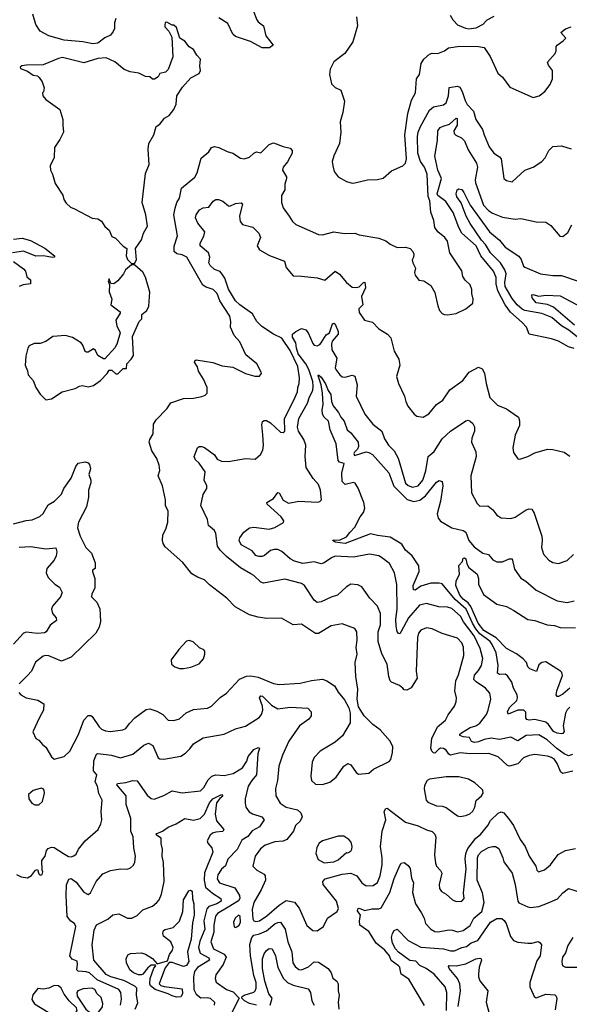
# Model space of a CAD drawing. Extents: x 1690054 to 1842981, y 782881 to 914114.
# Tile 335 of 656: x 1744999 to 1748911, y 885110 to 892127. Entities that reach past the tile are written whole.
import ezdxf

# ---------------------------------------------------------------- set-up
doc = ezdxf.new("R2010")
doc.units = 0

msp = doc.modelspace()

# ---------------------------------------------------------------- linework, layer by layer
at = {"layer": '0CON10XD'}
for points in [[(1745682.1, 892135), (1745672.5, 892105), (1745672.7, 892065), (1745665, 892042.3), (1745645, 892017.2), (1745605, 891998.2), (1745555, 891960), (1745520, 891955), (1745448.5, 891968.5), (1745315, 891981.6), (1745205, 892012.8), (1745145, 892044.4), (1745112.2, 892092.2), (1745093.1, 892165)], [(1746661.2, 892191.2), (1746686.5, 892125), (1746695, 892111.4), (1746733.6, 892083.6), (1746750.6, 892010.6), (1746803.3, 891945), (1746777.5, 891925), (1746725, 891925.5), (1746642.3, 891972.3), (1746535, 892006.5), (1746515, 892024.2), (1746480.5, 892100.5), (1746415, 892141.1)], [(1745815, 890390), (1745828.8, 890415), (1745822.5, 890495), (1745865, 890557.5), (1745878.8, 890605), (1745907.5, 890655), (1745897.5, 890735), (1745871.2, 890825), (1745895, 891030), (1745920, 891095), (1745912.5, 891205), (1745918.8, 891245), (1745954, 891305), (1745970, 891365), (1745995, 891383.3), (1746030, 891425), (1746063.3, 891445), (1746095, 891487.5), (1746111.2, 891525), (1746116.7, 891585), (1746156.7, 891645), (1746217, 891713), (1746275, 891743.3), (1746286.7, 891765), (1746281.2, 891795), (1746285.9, 891845.9), (1746260, 891875), (1746236.7, 891915), (1746204.1, 891934.1), (1746175, 891973.3), (1746137.5, 891995), (1746115, 892070), (1746095, 892087.5), (1746085, 892087.5), (1746045, 892110), (1746033, 892107), (1746031.7, 892088.3), (1746032.5, 892075), (1746060, 892045), (1746081.7, 892001.7), (1746088.3, 891861.7), (1746055, 891772.5), (1746036.1, 891753.9), (1745997, 891743), (1745985, 891720), (1745957, 891703), (1745943, 891703), (1745925, 891720), (1745895, 891722.5), (1745847.5, 891745), (1745785.7, 891755.7), (1745741.3, 891771.3), (1745675.5, 891825.5), (1745615, 891854.2), (1745555, 891850), (1745455, 891820.4), (1745303, 891857), (1745275, 891850.8), (1745165, 891804), (1745047, 891803), (1745013, 891797), (1745001.7, 891788.3), (1745005, 891780), (1745055, 891760), (1745095, 891732.5), (1745125, 891727.5), (1745137.5, 891715), (1745157.5, 891685), (1745171.7, 891641.7), (1745167, 891613), (1745160, 891605), (1745163, 891583), (1745185, 891557.5), (1745285, 891487.5), (1745306.2, 891415), (1745306, 891375), (1745309.2, 891325), (1745285, 891272.5), (1745246.7, 891215), (1745243.3, 891145), (1745216.2, 891085), (1745217.5, 891055), (1745232.5, 891025), (1745250.5, 890960.5), (1745305.9, 890875.9), (1745313.3, 890845), (1745329.5, 890819.5), (1745359.5, 890789.5), (1745389.5, 890779.5), (1745515, 890711.2), (1745555, 890706.7), (1745581.7, 890691.7), (1745605, 890652.5), (1745635, 890627.5), (1745655, 890582.5), (1745679.3, 890569.3), (1745735, 890512.5), (1745760, 890495), (1745756.7, 890445), (1745765, 890417.5), (1745795, 890390), (1745815, 890390)], [(1747395, 892147.5), (1747403.6, 892083.6), (1747370.6, 891969.4), (1747313.3, 891885), (1747235, 891827.5), (1747208.8, 891775), (1747203.3, 891735), (1747219.3, 891669.3), (1747244.2, 891644.2), (1747283.6, 891623.6), (1747311.2, 891545), (1747298.8, 891465), (1747280.5, 891399.5), (1747285.8, 891325.8), (1747275.8, 891245), (1747234.2, 891155.8), (1747223.8, 891115), (1747226.7, 891085), (1747237.5, 891045), (1747265.9, 891005.9), (1747325, 890974), (1747365, 890962.5)], [(1748375, 892150), (1748325, 892124), (1748295, 892093.3), (1748245, 892066.7), (1748195, 892058.8), (1748175, 892063.8), (1748117, 892087), (1748083.9, 892123.9), (1748065, 892156.7)], [(1747365, 890962.5), (1747385, 890964.4), (1747475, 890984.3), (1747545, 890988.6), (1747585, 890997.5), (1747645, 891048.8), (1747725.7, 891084.3), (1747745, 891103.3), (1747752.2, 891135), (1747739.4, 891305), (1747762.7, 891457.3), (1747787.9, 891552.1), (1747815.8, 891605.8), (1747823.3, 891705), (1747844, 891735), (1747855.9, 891814.1), (1747875.8, 891844.2), (1747915, 891881.2), (1747935, 891888.8), (1747975, 891886.7), (1748022.5, 891905), (1748050, 891925), (1748132.7, 891937.3), (1748265, 891936.2), (1748305, 891927.5), (1748347.5, 891865), (1748402.5, 891745), (1748435, 891717.5), (1748487.5, 891645), (1748655, 891572.5), (1748696.8, 891583.2), (1748736.2, 891615), (1748774.1, 891665.9), (1748792, 891705), (1748790.5, 891765), (1748762.2, 891802.2), (1748757.1, 891825), (1748811.4, 891885), (1748818.1, 891905), (1748817.1, 891935), (1748824.6, 891945), (1748868.6, 891975), (1748885.8, 891995), (1748850.8, 892035), (1748885, 892060.8), (1748923.3, 892075)], [(1746440.9, 889660.9), (1746515, 889651.4), (1746605, 889606.2), (1746673, 889587), (1746705, 889587.5), (1746720, 889605), (1746717.5, 889615), (1746686.7, 889675), (1746607.7, 889737.7), (1746565, 889830), (1746525, 889876.2), (1746499.1, 889935), (1746501.4, 889975), (1746495.4, 890015), (1746423.1, 890123.1), (1746404.5, 890175), (1746375, 890203.1), (1746325, 890219.6), (1746301.1, 890235), (1746187.3, 890435), (1746155, 890450), (1746117.2, 890457.2), (1746098.2, 890475), (1746097.5, 890512.5), (1746122.6, 890587.4), (1746096.9, 890736.9), (1746105, 890783.6), (1746117.3, 890825), (1746136, 890855), (1746149.5, 890925), (1746244.2, 891005), (1746262.9, 891035), (1746290.9, 891139.1), (1746345, 891185.6), (1746365, 891216.2), (1746385, 891222), (1746415, 891215.6), (1746476.2, 891186.2), (1746515, 891175.5), (1746570.8, 891140.8), (1746596.2, 891136.2), (1746633.8, 891146.2), (1746665, 891175.6), (1746685, 891186), (1746715, 891177.5), (1746775, 891236.2), (1746805, 891250), (1746875, 891222), (1746925, 891211.2), (1746938.8, 891195), (1746938, 891175), (1746905.5, 891114.5), (1746874.5, 891075), (1746869.5, 891055), (1746897.5, 891007.5), (1746898, 890995), (1746885.7, 890955), (1746886, 890915), (1746862.5, 890875), (1746862.7, 890825), (1746874.6, 890785), (1746917.1, 890727.1), (1746939.7, 890689.7), (1746965, 890666.2), (1747125, 890596), (1747155, 890594.2), (1747235, 890613.8), (1747311.9, 890601.9), (1747385, 890606), (1747415, 890592.5), (1747555, 890570), (1747605, 890550.8), (1747635, 890527.5), (1747685, 890503.3), (1747743.9, 890506.1), (1747777.5, 890495), (1747796.7, 890475), (1747803.3, 890455), (1747802.5, 890435), (1747793.3, 890415), (1747796.7, 890395), (1747816.7, 890355), (1747810, 890325), (1747813.8, 890305), (1747841.1, 890271.1), (1747875, 890266.7), (1747925, 890232.5), (1747955, 890182.5), (1747975, 890087.5), (1747988, 890055), (1748005, 890033.3), (1748020, 890025), (1748045, 890023.3), (1748105, 890034), (1748175, 890066.7), (1748223.6, 890106.4), (1748226.7, 890135), (1748216.2, 890175), (1748218, 890205), (1748205, 890236.2), (1748169.8, 890269.8), (1748153, 890297), (1748145, 890337.5), (1748060.8, 890465), (1748045, 890548.8), (1748025, 890574), (1747976, 890615), (1747954, 890645), (1747945.8, 890695), (1747926, 890755), (1747919.1, 890835), (1747906.3, 890866.3), (1747899, 891025), (1747880.5, 891075), (1747852.7, 891115), (1747832.1, 891175), (1747829.8, 891295), (1747834.2, 891325), (1747851.8, 891365), (1747917, 891483), (1747945, 891506.1), (1748015, 891518.9), (1748034.4, 891535), (1748050.7, 891585), (1748055.6, 891644.4), (1748115, 891651.8), (1748132.9, 891645), (1748149.6, 891615), (1748170.4, 891550.4), (1748185, 891523.3), (1748228.5, 891475), (1748245.5, 891415.5), (1748293.9, 891345), (1748304.6, 891305), (1748340.8, 891220.8), (1748375, 891175.8), (1748415, 891148.9), (1748425.3, 891135.3), (1748446.2, 890995), (1748465, 890980), (1748505, 890971.9), (1748594.6, 891055.4), (1748653.1, 891076.9), (1748716.2, 891115), (1748738.3, 891141.7), (1748766, 891195), (1748795, 891224), (1748855, 891228.1), (1748925, 891205.7)], [(1748575, 889968.8), (1748492.1, 890042.1), (1748454.2, 890094.2), (1748401.8, 890195), (1748389.8, 890245), (1748389.3, 890289.3), (1748370.7, 890335), (1748281.1, 890445), (1748249.2, 890515), (1748145.2, 890605), (1748123.9, 890645), (1748083.8, 890753.8), (1748031.2, 890831.2), (1747974.7, 890875), (1747971.4, 890885), (1748000.8, 890995), (1747975.3, 891055), (1747953.9, 891155), (1747972.5, 891265), (1747974.6, 891335), (1747992, 891358), (1748013.1, 891366.9), (1748058, 891382), (1748105, 891425.6), (1748112, 891422), (1748113.5, 891375), (1748089.2, 891335), (1748091.5, 891315), (1748102.7, 891302.7), (1748144.4, 891285), (1748165, 891264.3), (1748190.2, 891200.2), (1748251.1, 891105), (1748257.9, 891075), (1748241.1, 890985), (1748242.7, 890965), (1748300, 890805), (1748335, 890766.7), (1748365, 890747.5), (1748435, 890718.9), (1748525, 890705.8), (1748565, 890710), (1748675, 890685.7), (1748745, 890684), (1748779.7, 890659.7), (1748843.3, 890585), (1748865, 890581.2), (1748900.3, 890609.7), (1748928.1, 890665)], [(1748994.1, 889845.9), (1748907.5, 889915), (1748855, 889945.3), (1748785.6, 890005), (1748715, 890033.2), (1748594.2, 890055), (1748575, 890064.1), (1748540, 890095), (1748505, 890140.9), (1748455.5, 890225), (1748452.2, 890255), (1748461.9, 890315), (1748451.3, 890345), (1748420.6, 890395), (1748350, 890465), (1748315, 890524.2), (1748285, 890555.7), (1748204.7, 890675), (1748176.5, 890726.6), (1748140.9, 890820.9), (1748110.8, 890865), (1748105.3, 890885), (1748114, 890915), (1748125, 890921.8), (1748145, 890916.3), (1748161.2, 890895), (1748204.3, 890804.3), (1748344.1, 890614.1), (1748415, 890556.4), (1748455, 890505.9), (1748551.3, 890441.3), (1748567.8, 890417.8), (1748585, 890371.4), (1748595, 890363.3), (1748706.7, 890315), (1748795, 890302.7), (1748855, 890303.6), (1748975, 890264.4)], [(1748937.4, 886772.6), (1748865, 886756), (1748850.4, 886765), (1748825, 886827.3), (1748805, 886853.8), (1748785, 886868.2), (1748755, 886878.2), (1748665, 886889.6), (1748624.3, 886884.3), (1748585, 886866.9), (1748545, 886822.9), (1748485, 886806.9), (1748471.2, 886811.2), (1748405, 886874.5), (1748337.2, 886897.2), (1748205, 886895.3), (1748135, 886903.2), (1748065, 886885.4), (1748052.9, 886892.9), (1748035, 886920.5), (1748015, 886932.9), (1747995, 886936.2), (1747980.4, 886925), (1747955, 886900.7), (1747945, 886901.7), (1747931.6, 886915), (1747925.6, 886935), (1747931.3, 887005), (1747972.5, 887087.5), (1748028.8, 887135), (1748047.7, 887172.3), (1748093.8, 887235), (1748105.8, 887265), (1748107.1, 887295), (1748097.1, 887345), (1748103.2, 887415), (1748121.9, 887458.1), (1748160, 887595), (1748157.8, 887655), (1748145.2, 887685.2), (1748115, 887719.1), (1748005, 887752.7), (1747935, 887785.5), (1747895, 887792.2), (1747855, 887775.7), (1747838.1, 887755), (1747829.5, 887725), (1747820, 887485), (1747828.2, 887435), (1747784.2, 887365), (1747755, 887348), (1747735, 887352), (1747725, 887362), (1747702, 887382), (1747645, 887405.8), (1747635, 887416.2), (1747625.5, 887445), (1747614.6, 887535), (1747577.5, 887607.5), (1747550.8, 887695), (1747551.3, 887765), (1747567.8, 887815), (1747567.8, 887895), (1747545, 887948.1), (1747491.9, 888005), (1747435, 888085.8), (1747405, 888100), (1747355, 888104.3), (1747325, 888085.7), (1747261.2, 888025), (1747215, 888011.1), (1747145, 887977.5), (1747115, 887974.2), (1747095, 887990), (1747025, 888094.3), (1747005, 888108.5), (1746885, 888140.5), (1746735, 888110.6), (1746715, 888118.6), (1746665.8, 888165), (1746643.3, 888176.7), (1746571.5, 888221.5), (1746471.5, 888301.5), (1746425.4, 888345.4), (1746406.2, 888375), (1746394.3, 888465), (1746385, 888485.8), (1746342.5, 888522.5), (1746334.4, 888565), (1746287.9, 888665), (1746305, 888743.3), (1746330.8, 888785), (1746330.8, 888805), (1746312.5, 888845), (1746317.8, 888905), (1746277, 888967), (1746249.7, 888989.7), (1746241.1, 889015), (1746263.5, 889076.5), (1746275, 889084.2), (1746295, 889085.7), (1746315, 889077.5), (1746385, 889025.5), (1746404.3, 888994.3), (1746435, 888979.7), (1746485, 888978.2), (1746605, 888999.4), (1746675.8, 888994.2), (1746711.7, 889028.3), (1746730.5, 889059.5), (1746734.4, 889095.6), (1746728.2, 889168.2), (1746721.2, 889238.8), (1746726.4, 889263.6), (1746739.3, 889270.7), (1746755, 889270), (1746785, 889254.2), (1746855, 889188), (1746875, 889184), (1746885, 889193.3), (1746884.3, 889284.3), (1746951.2, 889415), (1746975, 889473.8), (1746978.1, 889505), (1746989.1, 889535), (1746990.7, 889575), (1746977.8, 889655), (1746925, 889770.3), (1746865, 889858.2), (1746805, 889885.9), (1746721.4, 889941.4), (1746685.8, 889975), (1746655, 890030.8), (1746564.5, 890095), (1746535, 890122.9), (1746485, 890205.6), (1746459.3, 890285), (1746445.3, 890305.3), (1746425, 890331.8), (1746385, 890345.8), (1746353.9, 890373.9), (1746345.3, 890395), (1746352.5, 890435), (1746341.5, 890465), (1746282.7, 890515), (1746283.5, 890535), (1746310.5, 890585), (1746315.6, 890615), (1746267.2, 890677.2), (1746251.1, 890715), (1746254.6, 890735), (1746277.4, 890772.6), (1746305, 890786.5), (1746345, 890791.2), (1746376.5, 890833.5), (1746395, 890844.5), (1746413.7, 890846.3), (1746444.6, 890834.6), (1746485, 890799.4), (1746495, 890797.1), (1746535, 890816.4), (1746575, 890820.8), (1746583.8, 890815), (1746564.2, 890725.8), (1746568.5, 890688.5), (1746585, 890667.5), (1746657.3, 890647.3), (1746702, 890605), (1746711.9, 890575), (1746688.9, 890515), (1746705, 890486.9), (1746777.1, 890447.1), (1746882.9, 890405), (1746895, 890360.8), (1746945, 890301.2), (1747005, 890298.8), (1747115, 890286), (1747170.7, 890269.3), (1747245, 890333.8), (1747275, 890314.3), (1747325.5, 890255), (1747365, 890221.5), (1747395, 890218.5), (1747415, 890223.5), (1747445, 890254.4), (1747456.1, 890256.1), (1747461, 890215), (1747430.8, 890155), (1747440.8, 890095), (1747413.8, 890065), (1747415, 890040), (1747453.3, 889985), (1747510.7, 889970.7), (1747555, 889923.8), (1747616.8, 889886.8), (1747640.6, 889860.6), (1747664, 889765), (1747696.8, 889706.8), (1747705.8, 889665), (1747680, 889585), (1747694.2, 889535), (1747738.1, 889445), (1747747.1, 889405), (1747762.8, 889372.8), (1747805.8, 889315.8), (1747825, 889301.2), (1747870, 889295), (1747911.3, 889318.7), (1747965.8, 889385), (1748011.9, 889415), (1748061.8, 889488.2), (1748154.3, 889555), (1748199.2, 889615), (1748265, 889651.2), (1748289.7, 889639.7), (1748307.3, 889607.3), (1748318.9, 889535), (1748345, 889433.8), (1748400.5, 889380.5), (1748463.7, 889353.7), (1748550, 889295), (1748557.3, 889267.3), (1748555.7, 889235), (1748526, 889165), (1748510, 889075), (1748515, 889042.5), (1748545, 888996.7), (1748560, 888995), (1748615, 889013.8), (1748665, 889040.8), (1748755, 889065.8), (1748795, 889063.3), (1748873.9, 889043.9), (1748915, 889016.7)], [(1744955, 890562.7), (1745015, 890569.1), (1745075, 890553.1), (1745178.1, 890498.1), (1745246.2, 890445), (1745246.7, 890435), (1745235, 890432.5), (1745165, 890444.5), (1745112.5, 890442.5), (1745025, 890477.7), (1744948, 890465)], [(1744955, 890403.3), (1745025, 890351.2), (1745038.8, 890335), (1745050, 890295), (1745075, 890272.5), (1745074.4, 890245), (1745022.7, 890237.3), (1744995, 890224.3)], [(1745185, 889417.5), (1745225, 889423.8), (1745300, 889475), (1745392.3, 889497.7), (1745425, 889516.2), (1745445, 889520), (1745485, 889511.2), (1745525, 889520), (1745572.5, 889555), (1745620, 889605), (1745635, 889630), (1745655, 889630), (1745683, 889603), (1745697, 889603), (1745735, 889640), (1745758.3, 889641.7), (1745760, 889675), (1745793, 889707), (1745807.5, 889732.5), (1745800.7, 889869.3), (1745850, 889975), (1745867.5, 889995), (1745867.5, 890025), (1745902.5, 890055), (1745916.7, 890085), (1745924, 890185), (1745895, 890292.5), (1745875, 890327.5), (1745818.3, 890378.3), (1745795, 890380), (1745752.5, 890345), (1745737.5, 890315), (1745696.7, 890265), (1745667.5, 890245), (1745647, 890247), (1745635, 890278.8), (1745628, 890265), (1745637.5, 890237.5), (1745636.4, 890186.4), (1745653.3, 890135), (1745646.7, 890095), (1745712.5, 890045), (1745712.5, 890035), (1745683.8, 889985), (1745690, 889945), (1745712.5, 889895), (1745692.5, 889822.5), (1745678.3, 889791.7), (1745605, 889710), (1745595, 889710), (1745555, 889732.5), (1745538.3, 889768.3), (1745525, 889780), (1745485, 889756.7), (1745475, 889756.7), (1745465, 889763.3), (1745447.9, 889807.9), (1745435, 889823.8), (1745375, 889861.2), (1745325, 889876.2), (1745235, 889870), (1745185, 889833.3), (1745145, 889820), (1745100.7, 889819.3), (1745067, 889803), (1745056.7, 889785), (1745041.7, 889728.3), (1745038, 889665), (1745054.3, 889625), (1745059.2, 889595), (1745093.3, 889555), (1745113.3, 889505), (1745145, 889457.5), (1745185, 889417.5)], [(1748948.6, 889948.6), (1748798.3, 890078.3), (1748755, 890096.2), (1748675, 890109.6), (1748646, 890145), (1748643.3, 890166.7), (1748651.2, 890168.8), (1748695, 890156.7), (1748745, 890163.5), (1748845, 890157.8), (1749075, 890037.7)], [(1748935, 886889.1), (1748905, 886881.6), (1748875, 886894.7), (1748822.7, 886932.7), (1748753.6, 886995), (1748695, 887030.4), (1748605, 887024.6), (1748545, 886987.5), (1748495, 887012.7), (1748415, 886997.7), (1748355, 887005.7), (1748305, 886997.7), (1748265, 886980.2), (1748235.3, 886975.3), (1748215, 886982.5), (1748201.2, 887011.2), (1748155, 887016.3), (1748132.1, 887025), (1748131.3, 887035), (1748144, 887045), (1748205, 887081.6), (1748246.3, 887093.7), (1748275, 887114.5), (1748321.2, 887175), (1748332.9, 887205), (1748353.1, 887285), (1748345, 887326.2), (1748314.1, 887364.1), (1748247.3, 887407.3), (1748232.3, 887425), (1748235.6, 887455), (1748265, 887488.2), (1748285.7, 887524.3), (1748294.6, 887574.6), (1748277.2, 887645), (1748233.9, 887735), (1748157.8, 887835), (1748137.3, 887875), (1748075, 887930.7), (1748045, 887940.3), (1747982.1, 887942.1), (1747895, 887966.5), (1747845, 887953.6), (1747765.2, 887865), (1747715, 887766), (1747705, 887751.2), (1747695, 887753.3), (1747685, 887766.7), (1747678, 887805), (1747676.1, 887855), (1747685.8, 887925), (1747682.2, 888102.2), (1747665.6, 888185), (1747630.2, 888250.2), (1747574, 888295), (1747555, 888305.6), (1747488.2, 888318.2), (1747375, 888297.1), (1747245, 888302.5), (1747217.6, 888292.4), (1747166.2, 888255), (1747145, 888250), (1747095, 888262.9), (1747015, 888251.5), (1746955, 888268), (1746924.3, 888284.3), (1746865, 888336.9), (1746835, 888350), (1746808.9, 888351.1), (1746785, 888343.8), (1746742.2, 888307.8), (1746725, 888301), (1746700.1, 888300.1), (1746678.5, 888308.5), (1746652.4, 888342.4), (1746575.3, 888385.3), (1746560.5, 888415), (1746564.5, 888435), (1746594.6, 888475.4), (1746635.5, 888504.5), (1746665, 888509.5), (1746775, 888496.7), (1746815, 888507.8), (1746875.9, 888544.1), (1746880, 888555), (1746860.9, 888585), (1746760, 888675), (1746757.5, 888685), (1746805, 888714.4), (1746835, 888756.2), (1746846, 888755), (1746873.4, 888703.4), (1746912.2, 888682.2), (1746985, 888695.4), (1747115, 888689.5), (1747135, 888693.5), (1747146.9, 888705), (1747138.8, 888775), (1747125.3, 888815.3), (1747086.9, 888856.9), (1747037.2, 888935), (1747030.9, 889015), (1747036.2, 889095), (1747021.7, 889135), (1746982.7, 889195), (1746975, 889223.3), (1746985.9, 889285), (1747047, 889393), (1747061, 889439), (1747085.2, 889485), (1747088.8, 889515), (1747085, 889548.9), (1747056.6, 889635), (1747035.3, 889675), (1746980, 889745), (1746968.2, 889785), (1746964.5, 889825), (1746940.6, 889865), (1746939.4, 889885), (1746965, 889905.7), (1747005, 889925.3), (1747035, 889917.1), (1747053.1, 889895), (1747085, 889818.1), (1747095, 889808.2), (1747115, 889802.7), (1747135, 889811.5), (1747145, 889823.5), (1747179.2, 889880.9), (1747205, 889895.4), (1747225, 889959.6), (1747235, 889964.1), (1747245, 889956.2), (1747265.7, 889905.7), (1747265.2, 889885), (1747223.2, 889835), (1747218.3, 889815), (1747220, 889775), (1747255.3, 889715), (1747244.5, 889645), (1747248.6, 889635), (1747277.5, 889595), (1747295, 889580.8), (1747315, 889580), (1747365, 889594.4), (1747385, 889586.2), (1747400.4, 889525), (1747393.3, 889445), (1747455, 889316.2), (1747512.9, 889245), (1747575.4, 889195.4), (1747595, 889139.2), (1747623.5, 889095), (1747665, 889054.4), (1747691.9, 889001.9), (1747745, 888823.6), (1747765, 888806.8), (1747795, 888795.4), (1747835, 888804), (1747869.3, 888845), (1747889.4, 888910.6), (1747906.5, 889015), (1747949.9, 889050.1), (1748005, 889140.9), (1748066.5, 889195), (1748175, 889267.5), (1748191.7, 889271.7), (1748205, 889266), (1748225, 889248.8), (1748235.6, 889225), (1748235.7, 889195), (1748217.8, 889145), (1748214.4, 889115), (1748245, 889046.7), (1748248.1, 889015), (1748209.4, 888875), (1748214.3, 888754.3), (1748255, 888680), (1748275, 888659.2), (1748331.2, 888661.2), (1748366.7, 888633.3), (1748395, 888595.8), (1748425, 888575.8), (1748495, 888572.9), (1748525, 888581.9), (1748605, 888633.1), (1748625, 888640), (1748645, 888638.8), (1748661.1, 888611.1), (1748714.5, 888445), (1748718.5, 888415), (1748713.5, 888365), (1748726.7, 888316.7), (1748765.8, 888275), (1748795, 888259.4), (1748835, 888251.4), (1748895, 888272.9), (1748940.9, 888315)], [(1748945, 889783.7), (1748905, 889795.8), (1748835, 889836.9), (1748785, 889852.9), (1748626.2, 889885), (1748605.5, 889935), (1748575, 889968.8)], [(1744993, 887333), (1745005.7, 887315.7), (1745043.3, 887295), (1745126.9, 887276.9), (1745171.2, 887251.2), (1745168.8, 887205), (1745138.8, 887155), (1745091.7, 887051.7), (1745113.3, 887005), (1745135, 886992.5), (1745160.7, 886960.7), (1745185, 886942.5), (1745225, 886872.5), (1745245, 886857.5), (1745315, 886876.7), (1745355, 886913.3), (1745418.2, 887031.8), (1745455.6, 887135), (1745485, 887167.5), (1745505, 887168.1), (1745515, 887161.4), (1745565, 887086.9), (1745581.7, 887071.7), (1745608.3, 887058.3), (1745645, 887054.4), (1745733.5, 887066.5), (1745754, 887075), (1745779.1, 887110.9), (1745818.8, 887151.2), (1745898.8, 887211.2), (1745925, 887215.4), (1745975, 887197.9), (1746018, 887175), (1746055, 887136), (1746095, 887132.9), (1746136.2, 887145), (1746184, 887186), (1746235, 887211.5), (1746335, 887220), (1746365, 887235.6), (1746425, 887295.6), (1746471.7, 887328.3), (1746562.6, 887427.4), (1746612.4, 887447.6), (1746645, 887450.6), (1746695, 887442.5), (1746805, 887395.7), (1746845, 887389.4), (1746995, 887398.2), (1747075, 887416.8), (1747155, 887427.1), (1747185, 887415.6), (1747239.7, 887379.7), (1747265, 887333.8), (1747310.7, 887280.7), (1747341.7, 887221.7), (1747350, 887185), (1747352, 887115), (1747297, 887023), (1747245, 886978.8), (1747137, 886913), (1747095, 886870), (1747081.4, 886835), (1747070.8, 886735), (1747076.2, 886705), (1747105, 886678), (1747155, 886675.7), (1747207.2, 886692.8), (1747251.3, 886728.7), (1747305, 886806.7), (1747335, 886826.7), (1747355, 886816.2), (1747392.7, 886762.7), (1747410, 886750), (1747485, 886756.7), (1747517.5, 886785), (1747629.1, 886840.9), (1747641.2, 886855), (1747653.3, 886905), (1747653.8, 886945), (1747636.2, 886985), (1747565.5, 887065.5), (1747513.2, 887103.2), (1747450, 887165), (1747410.5, 887230.5), (1747400, 887285), (1747406, 887355), (1747391.4, 887445), (1747386.9, 887545), (1747400, 887605), (1747393.2, 887653.2), (1747401.4, 887705), (1747399.1, 887765), (1747385, 887787.8), (1747295, 887821.4), (1747215, 887806.7), (1747125, 887753.3), (1747105, 887753.3), (1747005, 887817.9), (1746944.4, 887814.4), (1746861.2, 887861.2), (1746755, 887859.4), (1746695, 887867.8), (1746635, 887885.8), (1746533.2, 887943.2), (1746472, 888005), (1746349.7, 888099.7), (1746313.8, 888135), (1746265, 888154.2), (1746225, 888178), (1746158.9, 888258.9), (1746035, 888371.2), (1746020, 888395), (1746015.9, 888414.1), (1746017.5, 888455), (1746038.1, 888495), (1746053.2, 888546.8), (1746054.3, 888624.3), (1746037.5, 888665), (1746036.5, 888705), (1746015.4, 888805.4), (1745984, 888875), (1745995.5, 888914.5), (1745992, 888952), (1745975, 888998.8), (1745938.1, 889055), (1745920, 889115), (1745924, 889135), (1745948, 889175), (1745951.2, 889245), (1745968.8, 889275), (1746047, 889353), (1746075, 889395.6), (1746165, 889426.7), (1746235, 889428.6), (1746295, 889441.4), (1746319.7, 889450.3), (1746333.8, 889465), (1746332, 889505), (1746308, 889565), (1746272.1, 889622.1), (1746265, 889653.3), (1746242.5, 889685), (1746245, 889696.7), (1746255, 889702), (1746374.3, 889684.3), (1746440.9, 889660.9)], [(1748915, 887227.5), (1748895, 887207.7), (1748884.8, 887185.2), (1748867.7, 887095), (1748873.8, 887055), (1748865, 887040), (1748855, 887036.9), (1748825, 887041.9), (1748799.2, 887055), (1748763.9, 887105), (1748745, 887119.7), (1748665, 887140), (1748625, 887135.5), (1748609.7, 887139.7), (1748601.9, 887151.9), (1748602.1, 887192.1), (1748586.7, 887205), (1748545, 887206.7), (1748475, 887178.6), (1748471.1, 887195), (1748485, 887225.4), (1748537.8, 887275), (1748543.3, 887295), (1748540, 887315), (1748515, 887362.5), (1748501.8, 887405), (1748471.2, 887451.2), (1748455, 887462.1), (1748415, 887459.6), (1748400.1, 887470.1), (1748404.7, 887525), (1748390.2, 887615), (1748362.5, 887675), (1748347, 887695), (1748275, 887751.2), (1748245.9, 887785.9), (1748221.2, 887825), (1748177.2, 887925), (1748098, 887995), (1748005.8, 888105.8), (1747985, 888111.5), (1747925, 888111.6), (1747855, 888090), (1747815, 888061.6), (1747803, 888063), (1747798.8, 888095), (1747843.3, 888195), (1747839.5, 888235), (1747791.5, 888305), (1747745, 888347.5), (1747719.5, 888389.5), (1747635, 888439.1), (1747545, 888450), (1747495, 888463.8), (1747315, 888394.8), (1747245, 888403.4), (1747228.6, 888415), (1747230.9, 888419.1), (1747275, 888418.1), (1747325, 888442.5), (1747348.5, 888471.5), (1747385, 888510), (1747423.3, 888585), (1747445.6, 888615), (1747454.4, 888645), (1747448.5, 888685), (1747409.2, 888789.2), (1747387.5, 888825), (1747375, 888827.5), (1747315, 888813.5), (1747294.6, 888834.6), (1747291.8, 888895), (1747307.5, 888965), (1747275, 888973.8), (1747266.7, 888985), (1747252.2, 889105), (1747209.2, 889205), (1747198, 889265), (1747166.7, 889295), (1747155.2, 889315), (1747152.8, 889347.2), (1747158.8, 889385), (1747153.5, 889465), (1747145.4, 889525), (1747122.3, 889587.7), (1747125, 889596.7), (1747145, 889578.9), (1747175, 889531.4), (1747194.2, 889484.2), (1747214.6, 889455), (1747218.2, 889405), (1747229.2, 889375), (1747268.1, 889328.1), (1747285.5, 889295), (1747307.2, 889265), (1747329.3, 889205), (1747355, 889182.9), (1747407.9, 889115), (1747410.4, 889085), (1747402.8, 889067.2), (1747381.9, 889045), (1747377.5, 889035), (1747381.4, 889021.4), (1747465, 889046.9), (1747485, 889043.5), (1747509.1, 889029.1), (1747626.5, 888896.5), (1747663, 888803), (1747756.5, 888706.5), (1747803.9, 888693.9), (1747846.7, 888703.3), (1747887.1, 888732.9), (1747965, 888830), (1747985, 888842.2), (1748005, 888835.6), (1748010.9, 888805), (1747995.3, 888695), (1747970.4, 888605), (1747976.4, 888575), (1747995, 888552.9), (1748075, 888505.6), (1748155, 888487.3), (1748174.4, 888475), (1748196.4, 888415), (1748235, 888369.5), (1748295.3, 888325.3), (1748335.4, 888315.4), (1748367.6, 888277.6), (1748395, 888264.2), (1748435, 888264.3), (1748482.5, 888285), (1748504, 888284), (1748521.1, 888211.1), (1748565, 888147.5), (1748600.8, 888125), (1748675, 888060.6), (1748825, 887986.5), (1748895, 887974.3), (1748945.8, 887985)], [(1744955, 888534.7), (1745045, 888557.7), (1745087.8, 888562.2), (1745142.8, 888587.2), (1745165, 888608.8), (1745200.9, 888669.1), (1745245.7, 888695), (1745296.9, 888745), (1745312.5, 888785), (1745365, 888860), (1745397, 888943), (1745415, 888966), (1745465, 888976.2), (1745485, 888968.8), (1745495, 888956.7), (1745501.4, 888925), (1745490.8, 888885), (1745505.5, 888845.5), (1745505.7, 888825.7), (1745489.4, 888775), (1745489.4, 888725), (1745474.5, 888655.5), (1745416.9, 888545), (1745410.8, 888505), (1745428, 888445), (1745470, 888365), (1745508.8, 888325), (1745536.1, 888256.1), (1745536.2, 888215), (1745517, 888203), (1745516.2, 888195), (1745533.8, 888145), (1745534.2, 888075), (1745512, 888035), (1745508.8, 888015), (1745546.7, 887975), (1745568.3, 887928.3), (1745572.7, 887837.3), (1745563.4, 887796.6), (1745541.2, 887755), (1745365.4, 887584.6), (1745295, 887555.6), (1745205, 887592.9), (1745185, 887595.6), (1745165, 887590), (1745112.1, 887547.9), (1745082, 887485), (1745055, 887454), (1744994.3, 887395)], [(1744995, 888368.9), (1745075, 888372.7), (1745185, 888355.5), (1745255, 888362.5), (1745262.9, 888335), (1745259.2, 888305), (1745243.5, 888275), (1745192.2, 888215), (1745186.9, 888185), (1745200.7, 888150.7), (1745247.5, 888105), (1745281.7, 888081.7), (1745300, 888045), (1745290, 888015), (1745232.8, 887947.2), (1745225.7, 887925), (1745230.8, 887895), (1745258, 887865), (1745261.2, 887845), (1745215, 887811.1), (1745186.5, 887765), (1745175, 887756.8), (1745125, 887753.4), (1745045, 887762.9), (1745024.4, 887755), (1744953.6, 887676.4)], [(1748915, 887362.5), (1748865, 887320.8), (1748835, 887303.3), (1748823.6, 887303.6), (1748817.8, 887315), (1748822.3, 887345), (1748862.1, 887452.1), (1748857.9, 887475), (1748849.5, 887485), (1748745, 887551.8), (1748714.5, 887545.5), (1748695, 887530), (1748677.3, 887482.7), (1748629.9, 887499.9), (1748617.1, 887515), (1748606.7, 887546.7), (1748582.8, 887572.8), (1748535, 887608.5), (1748465, 887646.4), (1748391, 887721), (1748302.6, 887775), (1748262.6, 887825), (1748211, 887945), (1748191.4, 887971.4), (1748155, 887997.9), (1748132.6, 888025), (1748103.9, 888095), (1748106.4, 888125), (1748129.2, 888175), (1748124, 888236), (1748150, 888265), (1748155, 888290), (1748165, 888292.5), (1748175.7, 888285), (1748181.2, 888251.2), (1748193.8, 888225), (1748255, 888174.3), (1748263.8, 888145), (1748264, 888104), (1748299.3, 888029.3), (1748395, 887961.4), (1748464.1, 887944.1), (1748517, 887917), (1748615, 887851.6), (1748666.3, 887846.3), (1748754, 887815), (1748805, 887810), (1748845, 887795.8), (1748955, 887792.5)], [(1746165, 887503.8), (1746216.4, 887513.6), (1746275, 887537.5), (1746307, 887573), (1746317.5, 887605), (1746317, 887627), (1746310, 887635), (1746279.5, 887649.5), (1746233.6, 887693.6), (1746205, 887703.3), (1746185, 887697.5), (1746130.5, 887639.5), (1746077.5, 887565), (1746080, 887535), (1746103.9, 887513.9), (1746135, 887503.8), (1746165, 887503.8)], [(1744975, 886036.2), (1745009.5, 886019.5), (1745055, 886012.5), (1745082, 886028), (1745110, 886065), (1745125, 886070), (1745135, 886040), (1745145, 886030), (1745157.5, 886035), (1745162.5, 886055), (1745157.5, 886065), (1745155.7, 886135), (1745180.4, 886165), (1745188.1, 886205), (1745200.2, 886219.8), (1745225, 886229.4), (1745245, 886226.7), (1745309.2, 886185), (1745345.8, 886164.2), (1745365, 886162), (1745385, 886168), (1745399.5, 886180.5), (1745417.5, 886215), (1745464.5, 886275.5), (1745558, 886355), (1745575.8, 886395.8), (1745583.1, 886425), (1745578.1, 886485), (1745585.5, 886565), (1745561.4, 886611.4), (1745552, 886665), (1745535.7, 886695), (1745547.5, 886745), (1745524.6, 886775), (1745527.3, 886845), (1745545, 886893.3), (1745555, 886897.1), (1745652.5, 886885), (1745715, 886866), (1745805, 886893.3), (1745882.3, 886957.7), (1745915, 886972.2), (1745945.6, 886955), (1745985, 886867.1), (1745995, 886859.4), (1746025, 886856.7), (1746145, 886879.4), (1746179.8, 886900.2), (1746209.8, 886930.2), (1746235, 886966.5), (1746305, 887008.6), (1746455, 887035.6), (1746535.7, 887074.3), (1746605, 887091.9), (1746704, 887155), (1746720, 887175), (1746728.7, 887205), (1746725.8, 887235), (1746705.2, 887295), (1746715, 887309.4), (1746727.3, 887305), (1746791.1, 887241.1), (1746835, 887216.1), (1746925, 887227.7), (1747050.7, 887220.7), (1747074.4, 887195), (1747074.4, 887165), (1747057.8, 887142.2), (1746990.6, 887095), (1746915, 886986.2), (1746868.6, 886885), (1746842.2, 886807.8), (1746834.4, 886705), (1746818.8, 886648.8), (1746822.5, 886595), (1746852.4, 886542.4), (1746896, 886515), (1746975.8, 886495), (1747000.8, 886475), (1747010, 886445), (1746995, 886414.2), (1746962.9, 886385), (1746946.9, 886345), (1746900, 886285), (1746875, 886273.8), (1746815, 886267.1), (1746745, 886243.3), (1746711.8, 886218.2), (1746675, 886166.9), (1746657.7, 886095), (1746685.5, 886065), (1746737.8, 886037.8), (1746744.8, 886025), (1746747.5, 885995), (1746716.5, 885925), (1746664.8, 885835), (1746654, 885785), (1746658.1, 885718.1), (1746665.6, 885705.6), (1746679.8, 885699.8), (1746705, 885705.6), (1746759, 885741), (1746845, 885816.2), (1746895, 885850), (1746955, 885838.6), (1746987.5, 885795), (1747042.6, 885672.6), (1747085, 885635.8), (1747115, 885632.9), (1747161.2, 885665), (1747190, 885725), (1747258, 885772), (1747267.8, 885792.2), (1747254.6, 885845), (1747158.2, 885965), (1747157.5, 885985), (1747172.5, 886005), (1747295, 886036.4), (1747355, 886044.2), (1747398.9, 886025), (1747435, 885976.9), (1747465, 885954.3), (1747515, 885955.7), (1747545, 885977.5), (1747563.6, 886025), (1747578.5, 886105), (1747579.7, 886155), (1747567.1, 886235), (1747578.1, 886345), (1747604.4, 886425), (1747593.5, 886485), (1747604, 886505), (1747615, 886507.5), (1747645, 886484.4), (1747745, 886409.2), (1747835, 886382.5), (1747895, 886352.7), (1747935, 886340.6), (1747955, 886322.5), (1747962.1, 886302.1), (1747950.6, 886175), (1747958.9, 886115), (1747965.6, 886095.6), (1747995, 886063.8), (1748002.5, 886045), (1747984.2, 885965), (1747986, 885935), (1748001.2, 885915), (1748033.8, 885895), (1748078.8, 885855), (1748105, 885842.5), (1748145, 885846.2), (1748162, 885865), (1748156.9, 885905), (1748177.3, 886075), (1748169.4, 886145), (1748175.7, 886185), (1748189.8, 886220.2), (1748246.5, 886293.5), (1748278.8, 886321.2), (1748331.1, 886385), (1748350.5, 886419.5), (1748405, 886471.1), (1748425, 886481.1), (1748445, 886475.7), (1748484.3, 886425), (1748513.1, 886385), (1748561.8, 886285), (1748596.9, 886235), (1748625, 886166.7), (1748672.5, 886095), (1748680, 886065), (1748693, 886053), (1748735, 886067.5), (1748776.6, 886103.4), (1748831.2, 886178.8), (1748882.9, 886207.1), (1748955, 886220.6)], [(1745716.9, 885105), (1745723.4, 885146.6), (1745719.5, 885195), (1745705, 885216.2), (1745550.4, 885285), (1745495, 885334.5), (1745472.5, 885342.5), (1745415.2, 885345.2), (1745404.8, 885354.8), (1745410.7, 885395), (1745407.2, 885417.2), (1745372.7, 885432.7), (1745356.4, 885456.4), (1745397.6, 885665), (1745388.5, 885685), (1745362.3, 885702.3), (1745336.2, 885736.2), (1745328.9, 885885), (1745331.9, 885961.9), (1745349.3, 886000.7), (1745365, 886006.2), (1745400.2, 885980.2), (1745455, 885908.9), (1745486.9, 885893.1), (1745502, 885905), (1745543.7, 885986.3), (1745591.1, 886038.9), (1745645, 886062.5), (1745716.1, 886076.1), (1745766.8, 886073.2), (1745787.6, 886082.4), (1745808.2, 886101.8), (1745817.6, 886122.4), (1745822.5, 886165), (1745810, 886225), (1745807.1, 886302.9), (1745790.2, 886345), (1745789.3, 886435), (1745757.5, 886535), (1745756.5, 886595), (1745690, 886675), (1745695, 886682.5), (1745755, 886690.9), (1745805, 886705.6), (1745835, 886702.9), (1745905, 886600.5), (1745935, 886575.6), (1745955, 886570.8), (1746025, 886597.5), (1746085, 886632), (1746155, 886616.2), (1746285, 886631.5), (1746308.4, 886655), (1746339.5, 886710.5), (1746366.9, 886735), (1746395, 886744.6), (1746455, 886739.6), (1746517.5, 886755), (1746585, 886794.6), (1746616.3, 886843.7), (1746625.6, 886875), (1746664.2, 886925), (1746695, 886940), (1746706.7, 886935), (1746692.9, 886895), (1746684.7, 886745), (1746650, 886705), (1746625.3, 886665), (1746603.9, 886575), (1746602.9, 886542.9), (1746609.4, 886515), (1746632.3, 886482.3), (1746655, 886468), (1746722.9, 886445), (1746739.4, 886425), (1746705, 886375.6), (1746653.9, 886346.1), (1746622.9, 886305), (1746579.7, 886280.3), (1746547.6, 886212.4), (1746480.4, 886145), (1746462.6, 886097.4), (1746435, 886073.3), (1746408.1, 886031.9), (1746405.4, 886005), (1746420.7, 885975), (1746529.2, 885939.2), (1746563.8, 885885), (1746565.7, 885865), (1746555, 885846.4), (1746482.1, 885802.1), (1746406, 885756), (1746391.7, 885738.3), (1746380.7, 885675), (1746380.4, 885625), (1746358.8, 885555), (1746378.2, 885505), (1746455, 885467.2), (1746467.3, 885445), (1746447.2, 885392.8), (1746395, 885320), (1746390.4, 885295), (1746397.8, 885267.8), (1746469.5, 885215), (1746518.5, 885198.5), (1746560, 885155), (1746485.3, 885005)], [(1748135, 886448.5), (1748175, 886454.5), (1748203.7, 886466.3), (1748225, 886486), (1748239.5, 886515), (1748248.7, 886561.3), (1748285.6, 886595), (1748298.5, 886615), (1748295.5, 886635), (1748286.7, 886646.7), (1748237.9, 886687.9), (1748193.6, 886713.6), (1748125, 886731.2), (1748035, 886730.8), (1747915, 886713.8), (1747900, 886705), (1747881.2, 886668.8), (1747878.8, 886645), (1747892, 886565), (1747905, 886550), (1747965, 886524.6), (1748005, 886522), (1748035, 886512.3), (1748115, 886452.2), (1748135, 886448.5)], [(1745135, 886531.2), (1745160, 886555), (1745173.9, 886613.9), (1745173.3, 886635), (1745166, 886646), (1745150.7, 886650.7), (1745095, 886633.8), (1745061.2, 886605), (1745064.1, 886574.1), (1745084.2, 886544.2), (1745105, 886531.2), (1745135, 886531.2)], [(1745819.8, 885075), (1745839.3, 885120.7), (1745830, 885175), (1745831.7, 885225), (1745818.7, 885238.7), (1745739.2, 885279.2), (1745646.9, 885305), (1745615, 885322.2), (1745527.1, 885425), (1745513.4, 885533.4), (1745528.5, 885638.5), (1745545, 885677.2), (1745625, 885715.7), (1745661.4, 885748.6), (1745705, 885754.4), (1745765, 885723.1), (1745797, 885723), (1745835, 885743.1), (1745875, 885784.2), (1745945, 885810), (1745974.5, 885835.5), (1745990.8, 885855), (1746006.9, 885895), (1746026.2, 885985), (1746021.1, 886121.1), (1746012.9, 886165), (1746015.4, 886215), (1746004.5, 886255), (1746005.8, 886295), (1745972, 886315), (1745970, 886325), (1746015, 886343.5), (1746055, 886372.2), (1746111.2, 886395), (1746175, 886434), (1746235, 886422.2), (1746284, 886435), (1746315, 886465.8), (1746350.5, 886545), (1746372.7, 886575), (1746435.7, 886605), (1746445, 886593.1), (1746422.5, 886577.5), (1746398.4, 886545), (1746389, 886465), (1746398.7, 886418.7), (1746452, 886355), (1746445, 886341.9), (1746395, 886337.7), (1746371, 886329), (1746355, 886314.4), (1746332.9, 886275), (1746337.9, 886257.9), (1746367.1, 886225), (1746373.5, 886195), (1746314, 886046), (1746312.3, 885995), (1746322, 885945), (1746371.7, 885901.7), (1746430.8, 885865), (1746433.1, 885845), (1746402.1, 885825), (1746344.1, 885805.9), (1746329.8, 885790.2), (1746309.4, 885705), (1746316.1, 885645), (1746280.4, 885559.6), (1746271.1, 885515), (1746283.6, 885473.6), (1746345, 885441.1), (1746350, 885425), (1746265, 885372.1), (1746244, 885345), (1746234.8, 885305), (1746237.9, 885215), (1746255, 885181.8), (1746287.1, 885157.1), (1746335, 885158.6), (1746353.6, 885153.6), (1746384.5, 885125), (1746383.2, 885105)], [(1747165, 886117.9), (1747235, 886124.6), (1747265, 886140), (1747325, 886192.5), (1747335, 886190), (1747355, 886202.5), (1747363.3, 886215), (1747366.1, 886233.9), (1747358.8, 886265), (1747341.2, 886285), (1747305, 886308), (1747265, 886309.2), (1747153.8, 886276.2), (1747130.7, 886259.3), (1747113.4, 886226.6), (1747105.8, 886185), (1747122.1, 886142.1), (1747165, 886117.9)], [(1747881.3, 885101.3), (1747768.2, 885288.2), (1747714.6, 885325), (1747707.5, 885357.5), (1747704.7, 885374.7), (1747695, 885384.6), (1747642.4, 885422.4), (1747630.4, 885455), (1747597.3, 885495), (1747535.1, 885545.1), (1747485, 885629.7), (1747420.8, 885675), (1747416.9, 885705), (1747425.7, 885745), (1747403.3, 885775), (1747405, 885791.2), (1747415, 885794.2), (1747455, 885779.1), (1747505, 885789.4), (1747555, 885789.4), (1747572, 885798), (1747632.5, 885907.5), (1747664.1, 886005.9), (1747705, 886100), (1747715, 886116.7), (1747735, 886120), (1747765, 886100), (1747777.5, 886077.5), (1747788.2, 886008.2), (1747802.5, 885975), (1747796, 885906), (1747816.1, 885825), (1747856.9, 885765), (1747876.9, 885725), (1747888.1, 885685), (1747924.5, 885645), (1747955, 885628.8), (1747975, 885625.8), (1748055, 885640.4), (1748079.2, 885639.2), (1748115, 885625.6), (1748155, 885635.5), (1748205, 885672.5), (1748231.8, 885725), (1748287.8, 885772.2), (1748305.2, 885835), (1748292, 885905), (1748256.2, 885993.8), (1748257.5, 886155), (1748264, 886175), (1748285, 886198.9), (1748335, 886226.5), (1748365, 886235.5), (1748385.5, 886235.5), (1748409.2, 886219.2), (1748437.7, 886155), (1748444.7, 886125), (1748505, 886044.4), (1748525.2, 885965), (1748544.1, 885845), (1748552.2, 885832.2), (1748615, 885804), (1748635, 885800.8), (1748695, 885808.1), (1748755, 885831.1), (1748828.3, 885861.7), (1748865, 885904.3), (1748905, 885935.6), (1748995, 885905.8)], [(1746115, 885161.2), (1746085, 885170), (1746055.8, 885185.8), (1745962.5, 885215), (1745930.8, 885240.8), (1745924, 885255), (1745927.2, 885292.8), (1745952.3, 885367.7), (1745967.5, 885385), (1745965, 885390), (1745935, 885388), (1745910.9, 885369.1), (1745874.2, 885325), (1745865, 885319.5), (1745845, 885320.7), (1745809.2, 885335), (1745781.9, 885355), (1745758.8, 885405), (1745756.2, 885435), (1745768.3, 885461.7), (1745787.7, 885472.3), (1745865, 885475.7), (1745895, 885467.1), (1745945, 885437.1), (1745977.5, 885397.5), (1746050, 885420), (1746065.6, 885465), (1746086, 885495), (1746090, 885515), (1746075.5, 885555.5), (1746023.1, 885595), (1746016.9, 885615), (1746021.9, 885635), (1746035, 885644.3), (1746091.9, 885658.1), (1746136.7, 885703.3), (1746159.4, 885770.6), (1746165.6, 885855), (1746202.3, 885917.7), (1746215, 885923.3), (1746225.5, 885915.5), (1746227.7, 885862.3), (1746237.9, 885825), (1746240.4, 885745), (1746228.6, 885691.4), (1746218.1, 885575), (1746192, 885485), (1746203.3, 885415), (1746185, 885385.8), (1746165, 885380), (1746085, 885407.5), (1746061.7, 885408.3), (1746035, 885370), (1745993, 885263), (1745992.5, 885255), (1746002.5, 885245), (1746025.9, 885235.9), (1746155, 885221.2), (1746157.7, 885185), (1746145, 885162.5), (1746115, 885161.2)], [(1746535, 885656.7), (1746545, 885661.2), (1746562, 885675), (1746569.5, 885695), (1746568.2, 885735), (1746555, 885745.7), (1746531.9, 885725), (1746520, 885695), (1746525, 885662.5), (1746535, 885656.7)], [(1748036.6, 885066.6), (1748038.5, 885195), (1748026.8, 885235), (1747950, 885325), (1747891.2, 885365), (1747846.7, 885386.7), (1747818.5, 885418.5), (1747775, 885422.5), (1747695, 885481.6), (1747673.7, 885505), (1747651.6, 885545), (1747644.7, 885585), (1747651.5, 885615), (1747665, 885636.9), (1747685, 885644.4), (1747765, 885565.4), (1747855, 885517.5), (1748015, 885505.2), (1748065, 885490.7), (1748095, 885491.2), (1748146, 885514), (1748178.6, 885521.4), (1748211.5, 885548.5), (1748260.4, 885565), (1748350.6, 885695), (1748395, 885721.9), (1748431, 885721), (1748447.6, 885707.6), (1748461.1, 885685), (1748492.2, 885592.2), (1748515, 885564), (1748545, 885552.5), (1748615, 885545.8), (1748645, 885546), (1748688.3, 885558.3), (1748701.2, 885551.2), (1748713.2, 885533.2), (1748702.9, 885455), (1748680.4, 885419.6), (1748631.1, 885265), (1748630, 885235), (1748652.9, 885182.9), (1748660, 885165), (1748675, 885156.2), (1748745, 885181.9), (1748807.6, 885177.6), (1748817.8, 885167.8), (1748821.7, 885151.7), (1748810.5, 885069.5)], [(1746685, 885104.3), (1746635, 885116.4), (1746598.6, 885135), (1746580, 885155), (1746582.5, 885165), (1746595.8, 885174.2), (1746665, 885196.5), (1746675, 885205.8), (1746680.9, 885225), (1746680.9, 885265), (1746664.3, 885315), (1746640.6, 885455), (1746635.7, 885535.7), (1746650.8, 885585), (1746665, 885601.6), (1746705, 885611.1), (1746755, 885632.8), (1746815, 885684.7), (1746835, 885694), (1746855.8, 885695), (1746888.7, 885645), (1746908.2, 885555), (1746934.7, 885485), (1746943.8, 885405), (1746959.5, 885379.5), (1746985, 885359.2), (1747005, 885356.2), (1747055, 885377.3), (1747095, 885411.8), (1747125, 885410.5), (1747195.5, 885365.5), (1747216.7, 885335), (1747227.5, 885297.5), (1747255.6, 885275), (1747265.4, 885255), (1747265.5, 885205), (1747273.3, 885175), (1747265.5, 885124.5), (1747271.1, 885075)], [(1748935.5, 885585), (1748901.1, 885528.9), (1748885, 885476), (1748862.9, 885445), (1748857.1, 885415), (1748860.8, 885395), (1748866.2, 885385), (1748885, 885375.7), (1749005, 885374.5)], [(1746781.6, 885105), (1746796.2, 885155), (1746771.7, 885185), (1746743, 885275), (1746727.1, 885365), (1746726.9, 885435), (1746739.1, 885470.9), (1746755, 885494.2), (1746775, 885506.9), (1746795.8, 885505), (1746818.7, 885455), (1746835, 885372.5), (1746875.5, 885295), (1746905.5, 885265), (1746945, 885245.8), (1747051.5, 885221.5), (1747069.1, 885195), (1747078.1, 885135), (1747095.6, 885104.4)], [(1748120.9, 885095), (1748135.9, 885205), (1748132.7, 885255), (1748115, 885294.5), (1748055.6, 885365), (1748050.9, 885379.1), (1748055, 885386.9), (1748105, 885384.4), (1748175, 885398.2), (1748245, 885434.5), (1748275, 885439.4), (1748283.8, 885435), (1748285.5, 885425), (1748268.3, 885375), (1748264.7, 885325.3), (1748264.7, 885305), (1748275, 885276.9), (1748330.5, 885205), (1748319.5, 885125), (1748344.2, 885035)], [(1745335, 885029.1), (1745365, 885031.8), (1745401.1, 885055), (1745406.4, 885065), (1745403.4, 885085), (1745349.7, 885135), (1745315, 885181.2), (1745294.2, 885225), (1745275, 885240.7), (1745245, 885243.8), (1745205, 885226.2), (1745165, 885218.6), (1745128.3, 885221.7), (1745093, 885177), (1745086, 885145), (1745104.3, 885114.3), (1745201.4, 885055), (1745252.5, 885037.5), (1745335, 885029.1)], [(1745535, 885044.3), (1745562.5, 885057.5), (1745588.6, 885091.4), (1745590.8, 885115), (1745577.4, 885157.4), (1745549.5, 885185), (1745533.5, 885215), (1745515, 885224.7), (1745450.7, 885219.3), (1745413, 885207), (1745405.3, 885194.7), (1745407.7, 885167.7), (1745469.4, 885075), (1745505, 885046.5), (1745535, 885044.3)]]:
    msp.add_lwpolyline(points, dxfattribs=at)

doc.saveas('drawing.dxf')
